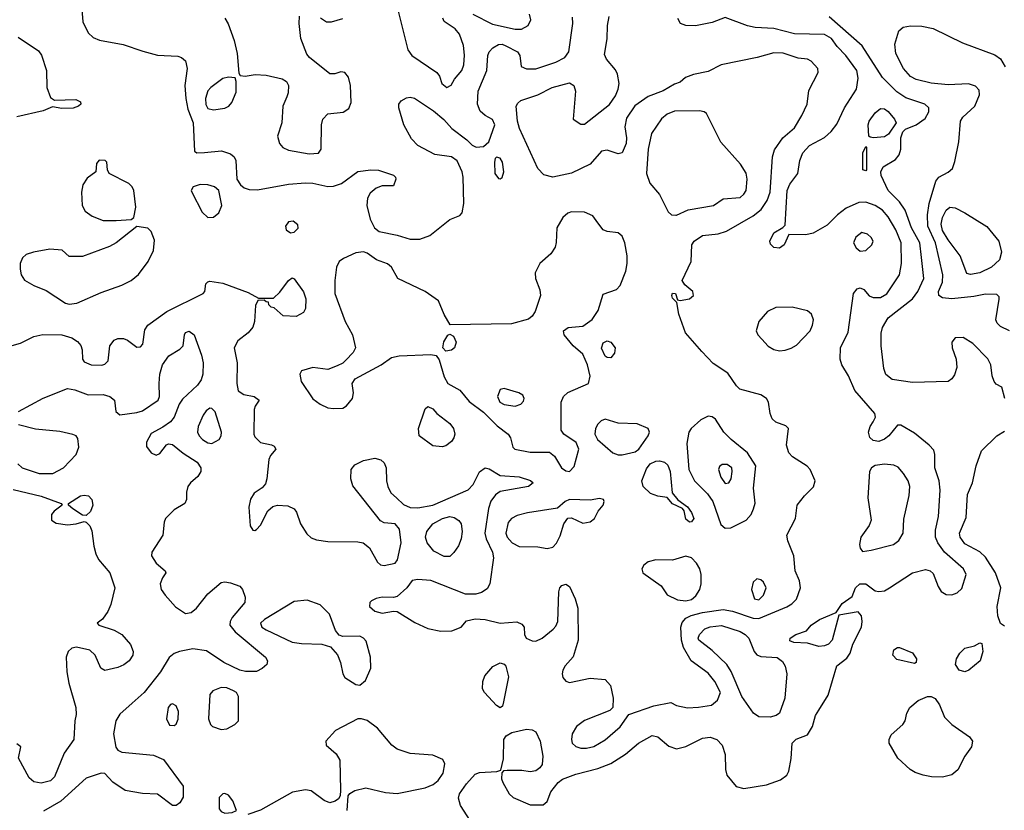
# Model space of a CAD drawing. Extents: x 1173029 to 1307123, y 522559 to 678521.
# Tile 605 of 623: x 1247470 to 1252725, y 639347 to 643566. Entities that reach past the tile are written whole.
import ezdxf

# ---------------------------------------------------------------- set-up
doc = ezdxf.new("R2010")
doc.units = 0

msp = doc.modelspace()

# ---------------------------------------------------------------- linework, layer by layer
at = {"layer": '0CON10XD'}
for points in [[(1247798, 643665), (1247806.5, 643555), (1247835, 643495.8), (1247861.8, 643471.8), (1247896.2, 643456.2), (1248022.9, 643432.9), (1248127.8, 643397.8), (1248205, 643377.1), (1248315, 643370.8), (1248334.1, 643364.1), (1248356.1, 643346.1), (1248363.8, 643305), (1248352.5, 643215), (1248357.1, 643145), (1248368.5, 643088.5), (1248396.7, 643015), (1248403.8, 642863.8), (1248416.4, 642856.4), (1248456.7, 642856.7), (1248546.9, 642866.9), (1248595, 642850.6), (1248614.2, 642835), (1248624.3, 642815), (1248628.8, 642715), (1248648.8, 642685), (1248668.8, 642668.8), (1248695, 642660), (1248738.8, 642658.8), (1248905, 642689.2), (1248995, 642694.7), (1249035, 642692.8), (1249115, 642676), (1249145, 642677.1), (1249188.5, 642691.5), (1249275, 642756), (1249345, 642765.7), (1249385, 642763.1), (1249465.7, 642735.7), (1249476.7, 642725), (1249477.5, 642715), (1249465, 642680), (1249405, 642678.8), (1249372.3, 642667.7), (1249340.5, 642639.5), (1249325.9, 642614.1), (1249322.9, 642575), (1249340.9, 642500.9), (1249364.6, 642454.6), (1249388.8, 642435), (1249485, 642416.9), (1249555, 642394.6), (1249605, 642394.6), (1249658.6, 642415), (1249765, 642500), (1249818.9, 642521.1), (1249832, 642535), (1249840, 642585), (1249837.5, 642725), (1249832, 642755), (1249805, 642812.5), (1249773.9, 642833.9), (1249685, 642847.1), (1249595, 642894.4), (1249560.6, 642930.6), (1249520.9, 643005), (1249493.5, 643095), (1249494.5, 643115.5), (1249506.5, 643133.5), (1249535, 643148.9), (1249555, 643152.7), (1249577.6, 643147.6), (1249679.4, 643079.4), (1249733.6, 643033.6), (1249775.8, 642985), (1249855.8, 642925.8), (1249885, 642896.7), (1249906.4, 642886.4), (1249945, 642890), (1249973.8, 642915), (1250005.7, 643005), (1249993.6, 643033.6), (1249954.7, 643054.7), (1249928.3, 643078.3), (1249912.9, 643115), (1249917.5, 643185), (1249962.7, 643295), (1249968.7, 643375), (1249976.2, 643395), (1249995, 643416.4), (1250025, 643433.8), (1250045, 643434.7), (1250065, 643427.2), (1250126.2, 643395), (1250139.3, 643375), (1250146.7, 643316.7), (1250175, 643303.6), (1250225.7, 643304.3), (1250331.3, 643338.7), (1250379.1, 643365), (1250400.8, 643395), (1250421.8, 643545), (1250420.8, 643579.2)], [(1249480, 643655), (1249541.9, 643405), (1249563.5, 643375), (1249696.2, 643285), (1249710, 643265), (1249723.8, 643225), (1249750, 643205), (1249773.4, 643216.6), (1249790.9, 643249.1), (1249829.4, 643295), (1249840, 643325), (1249843.9, 643376.1), (1249838.1, 643428.1), (1249818.3, 643488.3), (1249795, 643517.1), (1249735.8, 643555.8), (1249728.8, 643575)], [(1248564.4, 643575), (1248583.3, 643543.3), (1248614.6, 643455), (1248631.2, 643385), (1248640.7, 643280.7), (1248647.5, 643267.5), (1248674.1, 643264.1), (1248726.8, 643273.2), (1248785, 643270.5), (1248871.2, 643251.2), (1248895, 643236), (1248904.4, 643215), (1248903.1, 643175), (1248895.4, 643154.6), (1248874.4, 643105), (1248868.5, 643015), (1248846.9, 642945), (1248857.5, 642905), (1248875, 642884), (1248905, 642870.5), (1249015, 642850), (1249065, 642853.8)], [(1249065, 642853.8), (1249078.8, 642875), (1249080.4, 643005), (1249087.3, 643035), (1249115, 643064.4), (1249196.9, 643073.1), (1249227.4, 643092.6), (1249238.9, 643125), (1249236.5, 643215), (1249225, 643258.8), (1249205, 643284.2), (1249185, 643288.1), (1249153, 643277), (1249125, 643277.1), (1249016.7, 643365), (1249002.6, 643382.6), (1248970.9, 643465), (1248961.1, 643545), (1248962.9, 643585)], [(1249075.4, 643575.4), (1249107.5, 643555), (1249135, 643554.5), (1249195, 643571.9)], [(1249875, 639292.2), (1249822.4, 639372.4), (1249812.2, 639412.2), (1249817.9, 639435), (1249855, 639488.6), (1249900.6, 639539.4), (1249925, 639548.9), (1250016.2, 639553.8), (1250038.3, 639561.7), (1250052.3, 639622.3), (1250054.3, 639725), (1250066, 639745), (1250097.2, 639762.8), (1250175, 639780), (1250205, 639777.1), (1250225, 639765.8), (1250248.8, 639715), (1250262.9, 639635), (1250257.9, 639592.1), (1250246.3, 639573.7), (1250225, 639558.1), (1250195, 639552.2), (1250149.3, 639559.3), (1250071.2, 639558.8), (1250052.5, 639557.5), (1250042.5, 639547.5), (1250041.2, 639515), (1250048, 639495), (1250082.9, 639435), (1250104.7, 639414.7), (1250195, 639375.4), (1250264.4, 639375.6), (1250285.6, 639394.4), (1250305.7, 639445), (1250343.9, 639496.1), (1250367.4, 639512.6), (1250438.9, 639538.9), (1250555, 639570), (1250625, 639597.5), (1250703, 639647), (1250772.5, 639705), (1250845, 639745.6), (1250875, 639738.1), (1250935, 639689.4), (1250975, 639675.7), (1251025, 639688), (1251115, 639732.5), (1251155, 639737.5), (1251190, 639725), (1251220, 639695), (1251235.8, 639645), (1251237.5, 639565), (1251244.2, 639535), (1251294.1, 639474.1), (1251335, 639463.1), (1251456.5, 639483.5), (1251530.9, 639509.1), (1251564.2, 639535), (1251574.2, 639555), (1251587.3, 639622.7), (1251592, 639705), (1251614.3, 639725.7), (1251675, 639750), (1251700.6, 639795), (1251718, 639852), (1251735, 639882), (1251785, 639960.8), (1251831.7, 640118.3), (1251885, 640159.4), (1251901.8, 640185), (1251916.1, 640233.9), (1251963.3, 640325), (1251967.1, 640355), (1251962.5, 640385), (1251945, 640406.2), (1251841.7, 640388.3), (1251805.8, 640255), (1251786.8, 640233.2), (1251765, 640223.8), (1251735, 640221.2), (1251675, 640238.8), (1251601.7, 640241.7), (1251580.7, 640250.7), (1251582.5, 640265), (1251612.5, 640285), (1251670, 640305), (1251693.3, 640335), (1251738, 640365), (1251827.5, 640402.5), (1251859.1, 640450.9), (1251912.4, 640487.6), (1251931.5, 640535), (1251954.1, 640555.9), (1251985, 640555.5), (1252035, 640518.6), (1252055, 640514.3), (1252085, 640518.6), (1252112, 640535), (1252235, 640614.4), (1252305, 640631.4), (1252330, 640625), (1252345, 640611.2), (1252371.2, 640541.2), (1252388.6, 640515), (1252415, 640498.5), (1252445, 640496.5), (1252472.8, 640507.2), (1252498.9, 640531.1), (1252521.5, 640605), (1252507.5, 640635), (1252405.3, 640725.3), (1252370, 640775), (1252358.5, 640805), (1252357.6, 640842.4), (1252373.1, 640915), (1252382.9, 641055), (1252377.3, 641105), (1252354.6, 641175), (1252354.5, 641245), (1252348.2, 641268.2), (1252324.7, 641294.7), (1252245, 641359.4), (1252173, 641403), (1252155, 641402.5), (1252108.6, 641345), (1252085, 641326.7), (1252055, 641314.5), (1252025, 641320), (1252007.2, 641337.2), (1251999.4, 641365), (1252008.9, 641395), (1252025, 641420), (1252038, 641445), (1252034.4, 641465), (1251927.6, 641587.6), (1251892.7, 641665), (1251857.5, 641725), (1251849.5, 641755), (1251851.5, 641815), (1251891.7, 641898.3), (1251919.2, 642105), (1251939.7, 642130.3), (1251955, 642135.8), (1251975, 642126), (1252003.1, 642093.1), (1252025, 642082.7), (1252065, 642083.6), (1252097.1, 642102.9), (1252165.4, 642204.6), (1252175.4, 642265), (1252173.7, 642375), (1252146.2, 642445), (1252104.8, 642514.8), (1252075, 642549.3), (1252035, 642575.3), (1251985, 642591.6), (1251949, 642591), (1251880.5, 642559.5), (1251835.5, 642525), (1251779.6, 642470.4), (1251705, 642427.1), (1251665, 642417.5), (1251575, 642420), (1251549.2, 642365), (1251525, 642347.1), (1251495, 642350.8), (1251477.9, 642367.9), (1251472.9, 642385), (1251495, 642428.8), (1251543.6, 642456.4), (1251555, 642470), (1251566.7, 642655), (1251580.8, 642689.2), (1251623.4, 642745), (1251634.2, 642815), (1251650, 642855), (1251685, 642894.6), (1251765, 642937.5), (1251800.8, 642969.2), (1251831.1, 643008.9), (1251872.5, 643095), (1251935.4, 643195), (1251945.3, 643254.7), (1251938.7, 643295), (1251880, 643375), (1251832.8, 643422.8), (1251801.8, 643465), (1251765, 643486.2), (1251605, 643490.7), (1251495, 643519.2), (1251395, 643524.6), (1251354, 643534), (1251235, 643578), (1251165, 643551.5), (1251076, 643534), (1251024.6, 643534.6), (1250996.4, 643546.4), (1250982.4, 643572.4)], [(1249888.8, 643595), (1249993, 643543), (1250115, 643514.7), (1250147.5, 643515), (1250184.3, 643535), (1250197.8, 643565), (1250190.9, 643595)], [(1250575.7, 642864.3), (1250515.5, 642794.5), (1250415, 642747.5), (1250315.5, 642725.5), (1250267.5, 642737.5), (1250235, 642771.2), (1250138.5, 642985), (1250126.5, 643025), (1250120, 643105), (1250128.5, 643121.5), (1250145, 643134.3), (1250234.6, 643165.4), (1250311.2, 643205), (1250405, 643229.5), (1250426.9, 643215), (1250436.5, 643185), (1250423.3, 643035), (1250465, 643008.8), (1250485, 643008.8), (1250617.2, 643112.8), (1250649.8, 643160.2), (1250664.4, 643195), (1250668.9, 643225), (1250660.6, 643275), (1250649.2, 643299.2), (1250601.4, 643355), (1250590.5, 643380.5), (1250606.1, 643463.9), (1250607.3, 643535), (1250616.9, 643583.1)], [(1252727.5, 641545), (1252712.5, 641605), (1252681.7, 641621.7), (1252670, 641635), (1252660, 641665), (1252653.7, 641723.7), (1252636.4, 641756.4), (1252557.3, 641837.3), (1252505, 641870), (1252462.3, 641867.7), (1252444.3, 641845.7), (1252446.9, 641815), (1252468.2, 641755), (1252470.9, 641709.1), (1252459.4, 641670.6), (1252445, 641650), (1252425, 641635.8), (1252235, 641629.6), (1252126.4, 641646.4), (1252092.4, 641672.4), (1252081.1, 641705), (1252067.1, 641825), (1252067, 641893), (1252074.1, 641924.1), (1252105.7, 641975), (1252235, 642076.7), (1252263.3, 642115), (1252295.7, 642185), (1252283.5, 642296.5), (1252274.3, 642375), (1252230, 642455), (1252195, 642548.9), (1252165, 642594.6), (1252104.6, 642655), (1252068, 642735), (1252065.9, 642754.1), (1252078.3, 642781.7), (1252145, 642820.8), (1252164, 642845), (1252172.5, 642875), (1252172, 642935), (1252182.5, 642967.5), (1252197.3, 642982.7), (1252255, 643004.3), (1252302.1, 643037.9), (1252321.4, 643075), (1252321.4, 643095), (1252300, 643115), (1252199.1, 643149.1), (1252151.2, 643181.2), (1252075, 643256.7), (1251966.7, 643426.7), (1251790.5, 643580.5)], [(1252752.5, 641905), (1252705, 641928.8), (1252686.4, 641946.4), (1252680, 641965), (1252698, 642075), (1252696.8, 642086.8), (1252685, 642099.2), (1252625, 642101.5), (1252561.8, 642088.2), (1252445, 642076.6), (1252395, 642082.4), (1252375, 642094.4), (1252373.8, 642115), (1252395.3, 642165), (1252396.5, 642205), (1252358.3, 642375), (1252316.8, 642465), (1252315.7, 642524.3), (1252323.9, 642585), (1252359.2, 642705), (1252375, 642726), (1252425, 642752.5), (1252447.6, 642772.4), (1252461.5, 642808.5), (1252482.7, 642915), (1252491.3, 643025), (1252504.3, 643045.7), (1252568.1, 643105), (1252592.5, 643165), (1252590.5, 643190.5), (1252570.9, 643210.9), (1252533.5, 643223.5), (1252425, 643218.9), (1252335, 643227.9), (1252255, 643246.8), (1252225, 643262.4), (1252187.1, 643305), (1252145.4, 643385), (1252141.5, 643435), (1252162.6, 643507.4), (1252184.4, 643525.6), (1252225, 643533.1), (1252285, 643532), (1252345, 643518.7), (1252501.7, 643441.7), (1252675, 643378), (1252705, 643356.7), (1252729.2, 643315)], [(1247463, 643473), (1247570.5, 643400.5), (1247587.4, 643377.4), (1247612.9, 643295), (1247614.4, 643205), (1247635, 643150), (1247656.4, 643136.4), (1247769.3, 643139.3), (1247795, 643127.5), (1247796.7, 643115), (1247785, 643104), (1247755, 643094.3), (1247695, 643092.9), (1247645, 643101.2), (1247595, 643078.9), (1247455, 643047.5)], [(1247385, 641815.6), (1247475, 641839.5), (1247545.4, 641874.6), (1247594.5, 641885.5), (1247695, 641883.6), (1247748.3, 641868.3), (1247778.8, 641848.8), (1247797.4, 641827.4), (1247804.3, 641805), (1247805.8, 641755), (1247815, 641740.8), (1247852.5, 641725), (1247908, 641722), (1247925, 641727.1), (1247942.5, 641745), (1247951.4, 641825), (1247975, 641855.7), (1247995, 641865.6), (1248025, 641864.4), (1248046.3, 641856.3), (1248095, 641818), (1248115, 641820), (1248127.1, 641835), (1248139.1, 641910.9), (1248155, 641935.8), (1248255, 642009.5), (1248450, 642105), (1248458, 642115), (1248464.1, 642155.9), (1248475, 642166.7), (1248485, 642170), (1248555, 642159.2), (1248690.3, 642110.3), (1248745, 642080), (1248825, 642080), (1248858.8, 642111.2), (1248905, 642173.8), (1248925, 642188.8), (1248935, 642183.3), (1248985, 642113.8), (1248996.8, 642076.8), (1248995.8, 642025), (1248985, 642004), (1248945, 641981.9), (1248876.1, 641986.1), (1248828.3, 642028.3), (1248811.7, 642031.7), (1248800, 642045), (1248798.3, 642058.3), (1248785, 642060), (1248775, 642070), (1248741.7, 642068.3), (1248728.3, 642041.7), (1248723.8, 641955), (1248713.8, 641925), (1248690, 641895), (1248635, 641852.9), (1248614.4, 641815), (1248630.6, 641735), (1248629.2, 641625), (1248636.2, 641586.2), (1248666.1, 641566.1), (1248722.5, 641555), (1248747.5, 641535), (1248726.4, 641503.6), (1248721.2, 641485), (1248720, 641355), (1248725, 641340), (1248755, 641310), (1248815, 641297.5), (1248829.3, 641289.3), (1248836.7, 641275), (1248808.9, 641241.1), (1248800.4, 641219.6), (1248790, 641115), (1248781.3, 641088.7), (1248765, 641068), (1248721.3, 641038.7), (1248702.6, 641007.4), (1248693.1, 640965), (1248700, 640865), (1248715, 640842.5), (1248725, 640840), (1248735, 640846.2), (1248755, 640868.8), (1248794.2, 640945.8), (1248821.9, 640968.1), (1248845.6, 640975.6), (1248902.2, 640972.2), (1248935, 640956), (1248947.6, 640937.6), (1248968.2, 640875), (1249001.9, 640821.9), (1249025, 640801.5), (1249055, 640790.7), (1249115, 640781.3), (1249275, 640779.5), (1249303.7, 640773.7), (1249336.8, 640746.8), (1249380.6, 640670.6), (1249395, 640657.5), (1249415, 640652.5), (1249473.9, 640666.1), (1249486.9, 640683.1), (1249506.4, 640775), (1249496.8, 640846.8), (1249475, 640875.6), (1249415, 640880.8), (1249395, 640892), (1249247.9, 641077.9), (1249237.5, 641115), (1249238.6, 641165), (1249258.8, 641191.2), (1249305, 641213.6), (1249365, 641226.2), (1249397.3, 641217.3), (1249415, 641200.6), (1249425.3, 641175.3), (1249427.3, 641105), (1249434.2, 641074.2), (1249451.9, 641041.9), (1249480.6, 641015), (1249519.2, 640979.2), (1249553.4, 640963.4), (1249595, 640961.1), (1249675, 640975.7), (1249863.7, 641056.3), (1249890.4, 641085), (1249925, 641152.9), (1249955, 641174.2), (1249975, 641169.4), (1250035, 641134.4), (1250135, 641126.5), (1250196.6, 641106.6), (1250210, 641095), (1250185, 641074.4), (1250035, 641048.5), (1250009.5, 641030.5), (1249984.2, 640995.8), (1249972, 640958), (1249953.2, 640825), (1249959.5, 640795), (1249993.3, 640725), (1249998.3, 640695), (1249978.8, 640555), (1249965, 640528.2), (1249935, 640508.4), (1249905, 640500.8), (1249849.2, 640500.8), (1249665, 640572.7), (1249595, 640578.6), (1249565, 640573.3), (1249536.9, 640535), (1249485, 640488.5), (1249465, 640482.2), (1249405, 640483.6), (1249372.6, 640477.4), (1249347.5, 640465), (1249339.2, 640455), (1249338, 640435), (1249365, 640410), (1249405, 640399.1), (1249465, 640410.5), (1249485, 640407.5), (1249578.8, 640348.8), (1249647.6, 640317.6), (1249717.4, 640302.6), (1249776.2, 640303.8), (1249825.6, 640324.4), (1249855, 640358), (1249901.7, 640368.3), (1249955, 640364.5), (1250035, 640345.5), (1250122.6, 640352.6), (1250149.7, 640339.7), (1250163.3, 640325), (1250163.8, 640285), (1250173.8, 640265), (1250205, 640250.8), (1250225, 640249.2), (1250258.8, 640265), (1250317, 640313), (1250331.1, 640328.9), (1250341.5, 640355), (1250347.7, 640512.3), (1250353.3, 640535), (1250363.9, 640546.1), (1250385, 640553.8), (1250405, 640542), (1250434.6, 640475), (1250448.5, 640425), (1250451.1, 640255), (1250423.8, 640166.2), (1250382, 640118), (1250369.6, 640095), (1250365.5, 640075), (1250369.5, 640055), (1250385, 640036.7), (1250405, 640028.2), (1250515, 640052.7), (1250595, 640044.4), (1250622.4, 640012.4), (1250637.8, 639945), (1250636, 639895), (1250620.3, 639879.7), (1250484.2, 639825.8), (1250441.4, 639795), (1250419.4, 639755), (1250414.4, 639725), (1250418.6, 639705), (1250437.4, 639687.4), (1250465, 639677.7), (1250495, 639678), (1250535, 639688.2), (1250595, 639722.1), (1250675, 639793.1), (1250721.8, 639858.2), (1250854.5, 639904.5), (1250945, 639922.5), (1250976.1, 639906.1), (1251034.6, 639894.6), (1251093.1, 639896.9), (1251162.2, 639907.8), (1251195, 639934), (1251210, 639975), (1251180.8, 640035), (1251145, 640079.6), (1251053.8, 640145), (1251013, 640215), (1251001.8, 640255), (1250998.4, 640325), (1251005, 640350), (1251025, 640372.2), (1251053.8, 640386.2), (1251115, 640402.1), (1251225, 640418.4), (1251275, 640410), (1251385, 640373.1), (1251415, 640370.2), (1251565, 640432.7), (1251591.5, 640448.5), (1251615.9, 640474.1), (1251637.5, 640535), (1251631.3, 640571.3), (1251608, 640625), (1251601.4, 640705), (1251569.5, 640785), (1251564.5, 640815.5), (1251611.4, 640905), (1251620, 640975), (1251658.6, 641025), (1251706.8, 641073.2), (1251715.8, 641105.8), (1251688, 641165), (1251673.2, 641183.2), (1251595, 641233.8), (1251574.5, 641255), (1251562.5, 641295), (1251573.9, 641383.9), (1251558.6, 641398.6), (1251505, 641418.6), (1251486.4, 641436.4), (1251474.5, 641465), (1251467.1, 641525), (1251455.8, 641545), (1251425, 641564.5), (1251314.2, 641595), (1251295, 641612.5), (1251248.9, 641678.9), (1251170.5, 641730.5), (1251110.8, 641795), (1251023.8, 641895), (1250987.1, 641995), (1250977.5, 642057.5), (1250955, 642080), (1250950, 642095), (1250955, 642106.7), (1250970, 642105), (1250981.7, 642071.7), (1250995, 642067.5), (1251045, 642076.9), (1251065.6, 642095), (1251062.9, 642115), (1251020.3, 642150.3), (1251006, 642175), (1251053.3, 642275), (1251057.5, 642365), (1251070, 642385), (1251115, 642414.4), (1251197.4, 642422.6), (1251242.2, 642437.8), (1251385, 642520), (1251426.8, 642553.2), (1251458.7, 642601.3), (1251474.7, 642645), (1251488.5, 642835), (1251498.3, 642871.7), (1251543.1, 642935), (1251605, 642988.9), (1251644.1, 643054.1), (1251672.2, 643115), (1251682.4, 643187.6), (1251732, 643285), (1251730, 643305), (1251695, 643344), (1251675, 643355.8), (1251625, 643361.4), (1251545, 643387.7), (1251495, 643389.2), (1251405.7, 643364.3), (1251214.1, 643325.9), (1251145, 643288.9), (1251065.9, 643274.1), (1251023, 643257), (1250995, 643233.3), (1250965, 643222.5), (1250905, 643186.9), (1250824.2, 643155.8), (1250753.1, 643106.9), (1250709.1, 643040.9), (1250700, 642995), (1250708.5, 642935), (1250706.7, 642905), (1250685, 642856.2), (1250665, 642850), (1250605, 642870), (1250575.7, 642864.3)], [(1248505, 643084.6), (1248565.8, 643094.2), (1248585.7, 643105), (1248603.1, 643125), (1248625, 643180), (1248626.2, 643236.2), (1248620, 643255), (1248585, 643259.2), (1248555, 643251.5), (1248491.1, 643205), (1248475, 643185.6), (1248462.5, 643145), (1248463.8, 643113.8), (1248475, 643092.7), (1248505, 643084.6)], [(1252026.4, 642936.4), (1252008.3, 642938.3), (1252002.5, 642945), (1251998.6, 643005), (1252003.3, 643025), (1252035, 643069.2), (1252065, 643092), (1252085, 643091.2), (1252105.5, 643075.5), (1252138.8, 643035), (1252147.5, 643015), (1252106.7, 642955), (1252085, 642941.2), (1252026.4, 642936.4)], [(1250972.6, 642522.6), (1250975, 642522.9), (1251038.3, 642551.7), (1251172.5, 642575), (1251225, 642610), (1251315, 642616.9), (1251335, 642634.4), (1251346.9, 642655), (1251352.1, 642715), (1251346.4, 642746.4), (1251317.5, 642795), (1251212.4, 642912.4), (1251135, 643066.2), (1251122.5, 643075), (1251099.1, 643079.1), (1250965, 643078.2), (1250925, 643062.3), (1250895, 643037.3), (1250841.3, 642958.7), (1250824.8, 642875.2), (1250815.4, 642745), (1250833.1, 642693.1), (1250885, 642633.8), (1250930.9, 642540.9), (1250948.8, 642525), (1250972.6, 642522.6)], [(1251985, 642760), (1251970, 642765), (1251970, 642855), (1251985, 642890), (1251990, 642885), (1251990, 642765), (1251985, 642760)], [(1250035, 642716.2), (1250045, 642724), (1250054.4, 642755), (1250046.9, 642805), (1250035, 642826.7), (1250015, 642832.5), (1250007.5, 642825), (1250004.1, 642805.9), (1250005.8, 642745), (1250025, 642718.8), (1250035, 642716.2)], [(1247985, 642494.5), (1248065, 642500), (1248078.8, 642511.2), (1248090.8, 642565), (1248079.4, 642655), (1248070, 642675), (1248052.5, 642692.5), (1247948, 642745), (1247938.8, 642765), (1247936.2, 642805), (1247926.7, 642815), (1247895, 642816), (1247880.7, 642799.3), (1247876, 642754), (1247830.2, 642719.8), (1247807.8, 642685), (1247800.5, 642645), (1247804.5, 642574.5), (1247819.2, 642545), (1247856.8, 642516.8), (1247915.5, 642494.5), (1247985, 642494.5)], [(1248475, 642510), (1248505, 642512), (1248533.8, 642535), (1248550, 642575), (1248533.8, 642655), (1248510, 642675), (1248475, 642685.6), (1248434.3, 642685.7), (1248395.9, 642674.1), (1248386.2, 642655), (1248388.8, 642645), (1248445, 642538.8), (1248475, 642510)], [(1252545, 642207.1), (1252525, 642212), (1252490, 642305), (1252425, 642390.8), (1252395, 642440.8), (1252387.7, 642475), (1252395, 642510.6), (1252415, 642550), (1252435, 642565.4), (1252462.2, 642562.2), (1252515, 642536.1), (1252632.4, 642462.4), (1252695.6, 642385), (1252710.5, 642325), (1252700, 642285), (1252656.7, 642245), (1252595, 642214.6), (1252545, 642207.1)], [(1250405, 641154.7), (1250428.6, 641181.4), (1250453.6, 641275), (1250440.4, 641310.4), (1250374.4, 641354.4), (1250360.8, 641375), (1250360, 641525), (1250372.3, 641555), (1250395, 641576.1), (1250505.3, 641624.7), (1250515.4, 641664.6), (1250501.2, 641725), (1250475, 641781.4), (1250424, 641825), (1250376, 641885), (1250372, 641905), (1250397, 641923), (1250475, 641930), (1250525, 641966.9), (1250557.9, 642015), (1250585, 642101.2), (1250655, 642126.2), (1250675, 642146.7), (1250705.3, 642224.7), (1250712.7, 642265), (1250712.8, 642305), (1250700, 642375), (1250685, 642411.2), (1250665, 642428), (1250605, 642435.7), (1250585, 642444.3), (1250555, 642481.2), (1250529.6, 642519.6), (1250485, 642539.4), (1250415, 642540.6), (1250395, 642533.3), (1250369.3, 642510.7), (1250337.3, 642455), (1250333.7, 642376.3), (1250327.1, 642352.9), (1250305, 642316.2), (1250246.7, 642265), (1250222, 642215), (1250222.5, 642185), (1250245.6, 642125), (1250250, 642095), (1250221.3, 642008.7), (1250205.5, 641984.5), (1250185, 641968.6), (1250095, 641943.8), (1249768.3, 641938.3), (1249735, 641992.5), (1249705.9, 642065.9), (1249635, 642115.6), (1249488.6, 642185), (1249454.6, 642244.6), (1249433.9, 642263.9), (1249374, 642285), (1249325, 642320), (1249305, 642326.9), (1249265, 642321.5), (1249198.2, 642291.8), (1249175.7, 642275), (1249160.6, 642245), (1249151.5, 642175), (1249152.2, 642105), (1249207.8, 641955), (1249245.6, 641885), (1249262.5, 641815), (1249249.3, 641790.7), (1249210.9, 641749.1), (1249195, 641733.8), (1249165, 641718.8), (1249115, 641700), (1249035, 641710), (1248975, 641692.5), (1248966.1, 641673.9), (1248972.9, 641635), (1249035, 641542.9), (1249074.2, 641515), (1249115, 641495.5), (1249145, 641490.5), (1249195, 641493.5), (1249215, 641505.6), (1249246.7, 641545), (1249251.9, 641575), (1249244, 641625), (1249260.3, 641649.7), (1249398.6, 641725), (1249455, 641763.5), (1249495, 641772.5), (1249665, 641779.4), (1249693.2, 641773.2), (1249708.3, 641751.7), (1249735, 641660), (1249755, 641624.5), (1249818.7, 641588.7), (1249868.5, 641528.5), (1249945, 641471.5), (1250018.4, 641398.4), (1250077.1, 641355), (1250090, 641335), (1250102.9, 641285), (1250112, 641275), (1250195, 641257.9), (1250297.5, 641257.5), (1250325, 641237.5), (1250362.1, 641175), (1250385, 641158.2), (1250405, 641154.7)], [(1247735, 642047.5), (1247775, 642052.9), (1247905, 642110.8), (1248015, 642148.5), (1248065.7, 642175), (1248105, 642205.7), (1248156.9, 642275), (1248184.3, 642335), (1248190.3, 642390.3), (1248171.2, 642435), (1248155, 642453.3), (1248095, 642462.5), (1247986, 642375), (1247950, 642355), (1247805, 642302), (1247735, 642302.5), (1247697, 642337), (1247631.2, 642341.2), (1247543.8, 642326.2), (1247505, 642312.9), (1247485, 642295.8), (1247473.3, 642265), (1247473.5, 642235), (1247478.1, 642205), (1247495.4, 642175.4), (1247545, 642147.5), (1247611.3, 642121.3), (1247715, 642052.9), (1247735, 642047.5)], [(1248915, 642428.6), (1248935, 642431.4), (1248957.2, 642452.8), (1248955, 642471.2), (1248930.3, 642490.3), (1248905, 642487.1), (1248888.6, 642465), (1248892.9, 642445), (1248915, 642428.6)], [(1251955, 642330.6), (1251985, 642334.4), (1252017.5, 642365), (1252024.2, 642385), (1252015, 642403.8), (1251995, 642422), (1251965, 642430), (1251932.2, 642405), (1251920, 642375), (1251935, 642348.6), (1251955, 642330.6)], [(1251525, 641799.7), (1251555, 641803.1), (1251587.3, 641812.7), (1251615, 641829.5), (1251688.9, 641905), (1251701.9, 641935), (1251705.7, 641965), (1251695.7, 641995), (1251675, 642013.1), (1251592.7, 642032.7), (1251505, 642030.5), (1251460.9, 642009.1), (1251415.4, 641955), (1251401.2, 641905), (1251409.2, 641885), (1251430.3, 641860.3), (1251465, 641824.6), (1251495, 641805.3), (1251525, 641799.7)], [(1247464, 641475), (1247595, 641546.7), (1247725, 641597.5), (1247765, 641591.4), (1247835, 641564), (1247915, 641565.4), (1247952, 641555), (1247975.8, 641535), (1247983.8, 641475), (1248005, 641458), (1248095, 641469.5), (1248125, 641479.1), (1248209.2, 641535), (1248216.9, 641555), (1248214, 641624), (1248218.8, 641675), (1248232.8, 641725), (1248267.2, 641772.8), (1248325, 641807.8), (1248342.5, 641825), (1248350, 641885), (1248355, 641896), (1248375, 641903.8), (1248401.2, 641885), (1248441.1, 641775), (1248449.1, 641735), (1248446.9, 641675), (1248438.9, 641645), (1248420, 641615), (1248339.2, 641540.8)], [(1249745, 641798), (1249728, 641815), (1249733.2, 641846.8), (1249755, 641882.5), (1249765, 641887.5), (1249785, 641877.5), (1249798.8, 641845), (1249791.2, 641815), (1249775, 641802.5), (1249745, 641798)], [(1250625, 641762), (1250605, 641762.5), (1250595, 641770.8), (1250575, 641813.3), (1250585, 641841.9), (1250605, 641852.2), (1250625.7, 641845), (1250648.6, 641815), (1250644.3, 641785.7), (1250625, 641762)], [(1250115, 641504.4), (1250144, 641515), (1250158.9, 641531.1), (1250162.9, 641545), (1250155, 641562), (1250133.3, 641575), (1250055, 641597.1), (1250035, 641592.5), (1250020.9, 641555), (1250032.5, 641525), (1250055, 641511.8), (1250115, 641504.4)], [(1248339.2, 641540.8), (1248322.2, 641515), (1248295, 641445.8), (1248275, 641420), (1248235, 641390.8), (1248172.1, 641357.9), (1248147.7, 641312.3), (1248147.7, 641287.7), (1248172, 641255), (1248198.3, 641241.7), (1248218.7, 641251.3), (1248253.4, 641296.6), (1248265, 641302.9), (1248285, 641299.4), (1248342.2, 641252.2), (1248416.9, 641205), (1248437.1, 641175), (1248436.4, 641155), (1248421.8, 641128.2), (1248382, 641095), (1248368, 641075), (1248360, 641045), (1248360, 641005), (1248351.2, 640985), (1248295, 640950), (1248248.6, 640905), (1248240.6, 640885), (1248234.3, 640815), (1248176.2, 640725), (1248173.3, 640705), (1248198, 640665), (1248246.7, 640625), (1248250, 640615), (1248231.7, 640588.3), (1248220, 640555), (1248226.2, 640525), (1248246.2, 640495), (1248301.9, 640431.9), (1248355, 640396.7), (1248385, 640402.5), (1248414.2, 640425.8), (1248475, 640502.5), (1248545, 640563.1), (1248565, 640566.7), (1248595, 640561.5), (1248645, 640542.5), (1248658.6, 640525), (1248672.9, 640485), (1248671.9, 640455), (1248604.6, 640375), (1248593.8, 640355), (1248592.3, 640335), (1248619.9, 640299.9), (1248782.9, 640165), (1248792.9, 640145), (1248788.6, 640125), (1248765, 640102.9), (1248735, 640088.5), (1248675, 640088), (1248645, 640094.1), (1248560, 640135), (1248467.3, 640197.3), (1248395, 640208.9), (1248323.3, 640195), (1248295, 640183.5), (1248267.9, 640162.1), (1248221.1, 640085), (1248135.2, 639974.8), (1248070.8, 639919.2), (1248005, 639859.2), (1247983.5, 639825), (1247970.9, 639755), (1247984, 639684), (1247995, 639668.6), (1248015, 639656.7), (1248185, 639641.5), (1248237.7, 639617.7), (1248342.5, 639475), (1248343.2, 639416.8), (1248325, 639386.2), (1248305, 639372.5), (1248285, 639372.9), (1248205, 639432.7), (1248125, 639436.2), (1248033.1, 639453.1), (1247967.2, 639497.2), (1247925, 639542.5), (1247905, 639545.7), (1247825, 639518.5), (1247690, 639395), (1247597, 639343)], [(1248495, 641304.5), (1248534.5, 641325.5), (1248545.8, 641345), (1248547.5, 641365), (1248513.4, 641473.4), (1248495, 641492), (1248485, 641492.5), (1248465, 641478.1), (1248449.1, 641455), (1248422.9, 641395), (1248419.6, 641365), (1248427.3, 641345), (1248446.5, 641325), (1248475, 641307.7), (1248495, 641304.5)], [(1249725, 641287.1), (1249675, 641291.4), (1249602, 641345), (1249598, 641385), (1249635, 641490), (1249648.3, 641501.7), (1249675, 641490), (1249696, 641465), (1249765, 641411.5), (1249785.4, 641385), (1249792.1, 641355), (1249786.4, 641335), (1249774.1, 641315.9), (1249745, 641292.5), (1249725, 641287.1)], [(1250685, 641244.5), (1250755, 641259.5), (1250774.4, 641275), (1250824.3, 641345), (1250830.8, 641365), (1250824, 641385), (1250765, 641408.5), (1250665, 641413.3), (1250595, 641434), (1250574.3, 641425.7), (1250555, 641406.7), (1250544, 641385), (1250540, 641355), (1250554, 641325), (1250636.2, 641255), (1250665, 641244.5), (1250685, 641244.5)], [(1251235, 640851.8), (1251265, 640853.8), (1251347.1, 640895), (1251374, 640925), (1251387.1, 640955), (1251394.4, 640985.6), (1251385.9, 641065.9), (1251398.9, 641185), (1251354.6, 641255), (1251267.8, 641325), (1251228.1, 641365), (1251184.4, 641434.4), (1251165, 641447.1), (1251145, 641450), (1251105, 641430.6), (1251054.3, 641385), (1251040.5, 641365), (1251030, 641305), (1251041.9, 641165), (1251070.8, 641105), (1251140.6, 641035), (1251170, 640995), (1251211.3, 640871.3), (1251235, 640851.8)], [(1247460.8, 641195), (1247484.2, 641175), (1247575, 641144.7), (1247646.4, 641143.6), (1247705, 641174.5), (1247771.2, 641245), (1247786.2, 641285), (1247781.3, 641331.3), (1247771.2, 641345), (1247753.3, 641353.3), (1247685, 641368.5), (1247555, 641381.4), (1247464.1, 641404.1)], [(1252725, 640330), (1252704.6, 640344.6), (1252690.4, 640385), (1252687.2, 640435), (1252706, 640535), (1252677.3, 640615), (1252625, 640698.2), (1252595, 640726.1), (1252515, 640769.6), (1252489.4, 640805), (1252485.8, 640825), (1252520.5, 640909.5), (1252528, 641032), (1252555.8, 641095), (1252574.4, 641185), (1252603.5, 641265), (1252685, 641345.5), (1252725, 641369.4)], [(1251045, 640884.2), (1251025, 640900), (1251016.7, 640945), (1251008, 640958), (1250955, 640982), (1250925, 641016.2), (1250875, 641022.9), (1250837.2, 641037.2), (1250798.2, 641075), (1250790, 641105), (1250815, 641169.4), (1250835, 641195.3), (1250865, 641210), (1250885, 641212), (1250910.8, 641205), (1250928.9, 641188.9), (1250940.8, 641155), (1250951.7, 641041.7), (1250982.9, 641002.9), (1251035, 640966.2), (1251055, 640936.2), (1251067.1, 640905), (1251055, 640886), (1251045, 640884.2)], [(1251235, 641090.8), (1251255, 641094), (1251266.7, 641115), (1251273.3, 641155), (1251270, 641175), (1251245, 641192.7), (1251218.5, 641191.5), (1251205, 641182), (1251200, 641165), (1251211.5, 641125), (1251235, 641090.8)], [(1251968.8, 640728.8), (1252015, 640734.4), (1252133.8, 640766.2), (1252162.8, 640787.2), (1252184.4, 640825), (1252188.7, 640901.3), (1252217.4, 641027.4), (1252220.4, 641075), (1252211.8, 641105), (1252186.5, 641145), (1252157.8, 641177.8), (1252135, 641189.1), (1252085, 641193.5), (1252036.2, 641186.2), (1252015.9, 641174.1), (1252004.7, 641155.3), (1251996, 641015), (1252014.2, 640895), (1252003.9, 640866.1), (1251959.4, 640805), (1251952.2, 640765), (1251955.8, 640745), (1251968.8, 640728.8)], [(1247435, 641059.7), (1247585, 641022.5), (1247692.5, 640985), (1247697.5, 640975), (1247655, 640943.8), (1247640, 640925), (1247640, 640895), (1247665, 640879.2), (1247725, 640870.5), (1247772.5, 640875), (1247815, 640888.8), (1247825, 640884), (1247844.5, 640864.5), (1247855, 640838.8), (1247866.7, 640756.7), (1247875.9, 640715), (1247890.3, 640685), (1247952.3, 640615), (1247977.3, 640535), (1247956.7, 640445), (1247941.5, 640408.5), (1247912.9, 640367.1), (1247883.3, 640345), (1247892.5, 640335), (1247975, 640308.6), (1248015.5, 640285.5), (1248061.3, 640231.3), (1248075.7, 640195), (1248074.3, 640175), (1248054.3, 640145), (1248026.6, 640123.4), (1247995, 640109.5), (1247925, 640092.9), (1247902.9, 640105), (1247872.9, 640175), (1247845, 640202.3), (1247772.9, 640217.1), (1247748.3, 640211.7), (1247728.5, 640195), (1247719.3, 640165), (1247721.1, 640085), (1247731.9, 640025), (1247769.4, 639895), (1247771.7, 639858.3), (1247763.9, 639823.9), (1247760, 639725), (1247708.1, 639651.9)], [(1247825, 640920), (1247805, 640921.2), (1247753.8, 640955), (1247730, 640975), (1247730, 640985), (1247795, 641024.4), (1247815, 641028.9), (1247838, 641025), (1247855.3, 641005.3), (1247860, 640975), (1247848.6, 640941.4), (1247825, 640920)], [(1250285, 640744.6), (1250315, 640751.8), (1250335, 640773.1), (1250355, 640812.5), (1250374.5, 640875), (1250395, 640906.2), (1250415, 640908), (1250475, 640880), (1250515, 640885.6), (1250538.1, 640905), (1250557.1, 640942.9), (1250583.3, 640975), (1250590, 640995), (1250585.9, 641005.9), (1250565, 641010), (1250515, 641002), (1250405, 641006.4), (1250381.4, 640995), (1250340.3, 640959.7), (1250180, 640935), (1250125, 640920), (1250094.3, 640905), (1250077.2, 640882.8), (1250064.5, 640825), (1250072.5, 640805), (1250097.8, 640775), (1250135, 640755.4), (1250235, 640752.5), (1250285, 640744.6)], [(1249765, 640701.2), (1249735, 640702.1), (1249680.7, 640730.7), (1249645.5, 640775), (1249636.4, 640805), (1249642.5, 640835), (1249674.7, 640875.3), (1249726.9, 640905), (1249765, 640914.2), (1249788.7, 640908.7), (1249813.9, 640893.9), (1249825.5, 640875), (1249832.3, 640835), (1249826.7, 640795), (1249811.5, 640758.5), (1249787.7, 640722.3), (1249765, 640701.2)], [(1251025, 640464.1), (1251055, 640472.5), (1251078.7, 640491.3), (1251099.6, 640525), (1251106.8, 640555), (1251106.8, 640605), (1251099.6, 640635), (1251082.7, 640665), (1251055, 640693.5), (1251025, 640702.7), (1250955, 640682.5), (1250865, 640684.3), (1250825, 640672), (1250801.2, 640655), (1250790, 640635), (1250796, 640615), (1250894.2, 640544.2), (1250925, 640496.7), (1250980.7, 640470.7), (1251025, 640464.1)], [(1251415, 640470), (1251439.5, 640495), (1251454.6, 640535), (1251440, 640565), (1251425, 640576.5), (1251405, 640581.5), (1251383.8, 640565), (1251375.3, 640525), (1251391.9, 640475), (1251415, 640470)], [(1249285, 640014.2), (1249315, 640040), (1249344.4, 640105), (1249341.9, 640165), (1249318.9, 640248.9), (1249306, 640265), (1249285, 640275.6), (1249195, 640274.2), (1249175, 640281.2), (1249155.7, 640305.7), (1249123.7, 640393.7), (1249073.2, 640443.2), (1249005, 640467.5), (1248935, 640461.8), (1248776.9, 640365), (1248755.6, 640345), (1248763.1, 640325), (1248785, 640309.2), (1248925, 640244.6), (1248973.7, 640236.3), (1249083.4, 640233.4), (1249129.7, 640219.7), (1249166.5, 640176.5), (1249182.5, 640135), (1249194.6, 640075), (1249205, 640055.8), (1249265, 640018.6), (1249285, 640014.2)], [(1251475, 639844.4), (1251415, 639846.5), (1251385.9, 639865.9), (1251324.1, 639954.1), (1251267.5, 640087.5), (1251244.8, 640124.8), (1251165, 640200.4), (1251095.5, 640255), (1251091.8, 640265), (1251098.5, 640285), (1251125.8, 640315), (1251155, 640326.8), (1251215, 640333.2), (1251315, 640301.6), (1251342.7, 640285), (1251361.5, 640265), (1251389.1, 640195), (1251405, 640176.7), (1251425, 640168.5), (1251512.7, 640162.7), (1251541.5, 640141.5), (1251556.2, 640116.2), (1251564.1, 640075), (1251554.1, 639945.9), (1251524.5, 639865.5), (1251506.8, 639853.2), (1251475, 639844.4)], [(1252245, 640130), (1252151.3, 640151.3), (1252130, 640175), (1252135, 640203.3), (1252154.1, 640215.9), (1252165, 640216.2), (1252235, 640188), (1252256, 640155), (1252253.6, 640136.4), (1252245, 640130)], [(1252515, 640086), (1252484.1, 640094.1), (1252463.8, 640125), (1252469.2, 640155), (1252487.1, 640185), (1252515, 640211.4), (1252565.8, 640224.2), (1252595, 640240), (1252605, 640237.5), (1252610, 640195), (1252595.7, 640145), (1252535, 640094.2), (1252515, 640086)], [(1250035, 639893.8), (1250015, 639906.2), (1249950, 639975), (1249940, 639995), (1249942.5, 640035), (1249953.1, 640065), (1249995.6, 640115), (1250035, 640134.5), (1250055, 640127.5), (1250065.3, 640115.3), (1250078.6, 640058.6), (1250053.1, 639925), (1250046.5, 639903.5), (1250035, 639893.8)], [(1248545, 639778.9), (1248575, 639782.2), (1248618.8, 639805), (1248638.8, 639825), (1248637.5, 639955), (1248627.5, 639975), (1248612, 639985), (1248575, 640000.4), (1248545, 640002.3), (1248502, 639985), (1248485.7, 639965), (1248478.8, 639835), (1248488.8, 639805), (1248500, 639795), (1248545, 639778.9)], [(1252395, 639524.6), (1252336.3, 639526.3), (1252292.5, 639535), (1252248.9, 639548.9), (1252222, 639565), (1252157.1, 639625), (1252110, 639705), (1252110, 639725), (1252121.2, 639748.8), (1252183.8, 639805), (1252195.7, 639824.3), (1252203.8, 639865), (1252220, 639895), (1252265, 639932.2), (1252315, 639954.5), (1252335, 639954.4), (1252355, 639944.2), (1252379.3, 639909.3), (1252405, 639844.3), (1252445, 639804.4), (1252538.3, 639738.3), (1252554.2, 639715), (1252549.4, 639685), (1252514.1, 639635.9), (1252477, 639563), (1252445, 639536.4), (1252395, 639524.6)], [(1248295, 639799.2), (1248305, 639806.7), (1248316.8, 639833.2), (1248317.5, 639875), (1248306, 639905), (1248285, 639915.7), (1248275, 639912), (1248263.1, 639895), (1248254.4, 639835), (1248270.7, 639800.7), (1248295, 639799.2)], [(1249218, 639345), (1249223.3, 639425), (1249232.7, 639437.3), (1249258.1, 639451.9), (1249317.4, 639467.4), (1249422.6, 639442.6), (1249485.7, 639435.7), (1249635, 639467.7), (1249677.1, 639485), (1249703.6, 639506.4), (1249729.5, 639545), (1249738.9, 639595), (1249728.6, 639618.6), (1249675, 639640.4), (1249555, 639650.9), (1249485, 639672.5), (1249456.9, 639695), (1249380.5, 639785), (1249324.4, 639825.6), (1249295, 639835.9), (1249275, 639834.7), (1249156.4, 639773.6), (1249104.2, 639715), (1249105.8, 639695), (1249158.9, 639648.9), (1249178.5, 639615), (1249182, 639455), (1249180, 639425), (1249171.7, 639408.3), (1249154.2, 639395.8), (1249125, 639387.5), (1249095, 639398.6), (1249025, 639450.6), (1248995, 639455.6), (1248926, 639444), (1248755, 639347.9), (1248687.5, 639325)], [(1247708.1, 639651.9), (1247656.5, 639525), (1247635, 639504.6), (1247585, 639492.5), (1247545, 639498.1), (1247520.6, 639520.6), (1247464, 639625), (1247476.7, 639685), (1247455, 639702)], [(1248565, 639331.5), (1248605, 639334.3), (1248626.7, 639345), (1248607.8, 639397.8), (1248585, 639426.9), (1248565, 639436.4), (1248555, 639434.4), (1248534.4, 639415), (1248534.6, 639354.6), (1248545, 639340.6), (1248565, 639331.5)]]:
    msp.add_lwpolyline(points, dxfattribs=at)

doc.saveas('drawing.dxf')
